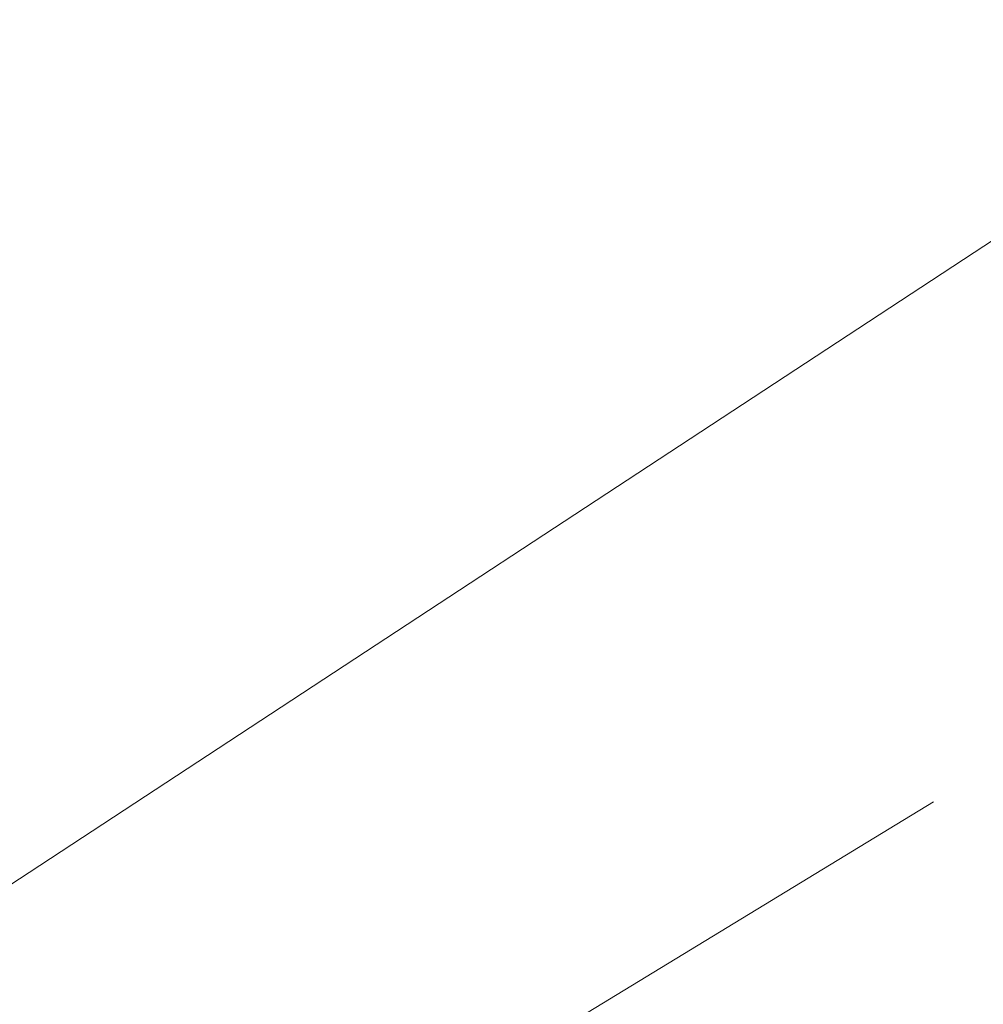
# Model space of a CAD drawing. Extents: x 1620613 to 1693141, y 557269 to 607790.
# Tile 694 of 1056: x 1620832.478 to 1620833.249, y 607316.254 to 607317.041. Entities that reach past the tile are written whole.
import ezdxf

# ---------------------------------------------------------------- set-up
doc = ezdxf.new("R2010")
doc.units = 0
doc.header["$LTSCALE"] = 10
doc.header["$MEASUREMENT"] = 0
for name, pattern in [('DGN Style 2', [7.346996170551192, 4.408197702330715, -2.938798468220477]), ('DGN Style 3', [10.28579463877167, 7.346996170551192, -2.938798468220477]), ('DGN Style 5', [5.142897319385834, 2.204098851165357, -2.938798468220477])]:
    doc.linetypes.add(name, pattern=pattern)
for name, color, linetype, lineweight in [('DT_X_Contour_Major', 132, 'DGN Style 3', 30), ('DT_X_Contour_Minor', 136, 'DGN Style 3', 0), ('PV_X_Driveway', 7, 'DGN Style 5', 0), ('SV_X_Top_of_Bank', 97, 'DGN Style 2', 0)]:
    doc.layers.add(name, color=color, linetype=linetype, lineweight=lineweight)

# ---------------------------------------------------------------- blocks, each defined once
blk = doc.blocks.new('*U1004')
at = {"layer": 'DT_X_Contour_Major', "elevation": 1.400041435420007, "flags": 128}
blk.add_lwpolyline([(-21.93976150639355, 52.43080084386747), (-24.55939365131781, 50.56623233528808), (-25.07324931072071, 50.20075540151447), (-25.49211679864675, 49.90342538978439), (-25.81599611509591, 49.67424229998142), (-26.04488725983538, 49.51320613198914), (-26.5286127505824, 49.17463891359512), (-26.86069815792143, 48.89643813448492), (-27.49416026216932, 48.31576121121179), (-28.42899906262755, 47.43260814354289), (-29.66521455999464, 46.24697893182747), (-33.36362481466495, 42.68199950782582), (-34.63789799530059, 41.43113654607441), (-35.6869098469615, 40.35228222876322), (-36.51066036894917, 39.44543655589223), (-37.10914956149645, 38.71059952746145), (-39.37648935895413, 35.68271356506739), (-39.14461140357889, 34.72440318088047), (-39.11748551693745, 34.53703988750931), (-39.13548412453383, 34.38565445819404), (-39.19860722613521, 34.270246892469), (-39.30685482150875, 34.19081719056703), (-39.65568106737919, 34.02697513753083), (-39.80547600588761, 33.95399467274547), (-39.99324113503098, 33.85793481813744), (-40.21897645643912, 33.73879557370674), (-40.48268196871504, 33.59657693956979), (-41.23652359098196, 33.18655472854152), (-41.48677899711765, 33.04911515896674), (-41.67216399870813, 32.94431310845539), (-41.79267859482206, 32.87214857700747), (-41.8483227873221, 32.83262156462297), (-41.91021342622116, 32.77073289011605), (-41.93535763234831, 32.74787348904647), (-41.9643722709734, 32.72571179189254), (-41.99725734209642, 32.704247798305), (-42.03401284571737, 32.68348150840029), (-42.13718809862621, 32.62903500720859), (-42.17056614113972, 32.6109156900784), (-42.19331882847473, 32.59739261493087), (-42.20544616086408, 32.58846578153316), (-42.20694813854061, 32.58413519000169), (-42.19678627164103, 32.57871526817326), (-42.24759114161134, 32.55830200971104), (-42.40762715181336, 32.50112717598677), (-42.67689430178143, 32.40719076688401), (-43.05539259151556, 32.27649278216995), (-44.2103628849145, 31.87894938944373), (-44.59880446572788, 31.7446870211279), (-44.89790148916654, 31.64005746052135), (-45.107653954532, 31.5650607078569), (-45.22806186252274, 31.51969676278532), (-45.43002354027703, 31.43823665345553), (-45.49723870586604, 31.41096942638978), (-45.5474129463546, 31.39026282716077), (-45.58054626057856, 31.37611685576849), (-45.59663864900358, 31.36853151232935), (-45.61683045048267, 31.35705143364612), (-45.64332445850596, 31.34364673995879), (-45.70766263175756, 31.31204271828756), (-45.80984497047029, 31.26223936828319), (-45.94987147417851, 31.1942366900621), (-46.37373437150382, 30.98863044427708), (-46.60722330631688, 30.88066116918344), (-46.98979293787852, 30.71095802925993), (-47.52144326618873, 30.47952102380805), (-48.2021742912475, 30.18635015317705), (-50.21623128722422, 29.32224934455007), (-51.00338110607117, 28.98437580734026), (-51.85428781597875, 28.61883080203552), (-52.76895141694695, 28.22561432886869), (-53.7473719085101, 27.80472638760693), (-56.44150240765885, 26.64546325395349), (-57.53962421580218, 26.16893911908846), (-58.81339176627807, 25.60881406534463), (-60.26280505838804, 24.96508809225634), (-61.88786409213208, 24.23776120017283), (-66.45554917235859, 22.18675492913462), (-68.09062899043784, 21.45315311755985), (-69.57010463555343, 20.7906023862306), (-70.89397610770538, 20.1991027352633), (-72.06224340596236, 19.67865416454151), (-74.97015063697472, 18.38552608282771), (-76.15826667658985, 17.85616739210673), (-77.54168437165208, 17.23793738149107), (-79.12040372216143, 16.53083605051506), (-80.89442472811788, 15.73486339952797), (-85.88554961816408, 13.49377457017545), (-87.62136641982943, 12.71386338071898), (-89.0854731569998, 12.05494643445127), (-90.27786982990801, 11.51702373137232), (-91.19855643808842, 11.10009527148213), (-93.29144064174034, 10.1496117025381), (-94.07535680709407, 9.793956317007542), (-94.85744215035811, 9.439852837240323), (-95.6376966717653, 9.08730126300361), (-96.4161203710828, 8.736301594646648), (-98.48947580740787, 7.802371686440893), (-99.23885750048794, 7.464915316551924), (-99.93198600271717, 7.152993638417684), (-100.5688613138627, 6.866606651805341), (-101.1494834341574, 6.605754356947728), (-102.6228048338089, 5.94419449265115), (-103.1514858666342, 5.705517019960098), (-103.6325379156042, 5.485654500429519), (-104.065960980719, 5.284606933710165), (-104.4517550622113, 5.102374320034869), (-105.4170339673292, 4.641507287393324), (-105.7694686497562, 4.47372590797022), (-106.1028135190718, 4.316032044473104), (-106.4170685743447, 4.168425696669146), (-106.7122338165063, 4.030906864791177), (-107.4738880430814, 3.677640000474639), (-107.7785452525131, 3.536887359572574), (-108.1212762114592, 3.379579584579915), (-108.502080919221, 3.205716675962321), (-108.9209593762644, 3.015298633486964), (-110.0887335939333, 2.485443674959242), (-110.4712485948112, 2.312849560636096), (-110.7429629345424, 2.192458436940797), (-110.9038766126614, 2.124270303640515), (-110.9539896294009, 2.108285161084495), (-110.9398901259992, 2.13526210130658), (-110.9489432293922, 2.137609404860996), (-110.9866771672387, 2.124418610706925), (-111.0530919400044, 2.095689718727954), (-111.1481875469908, 2.05142272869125), (-111.4400169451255, 1.912659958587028), (-111.5377982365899, 1.866876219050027), (-111.612270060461, 1.833597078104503), (-111.6634324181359, 1.812822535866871), (-111.6912853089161, 1.804552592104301), (-111.7344803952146, 1.799172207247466), (-111.762095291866, 1.790682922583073), (-111.8125436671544, 1.769250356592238), (-111.885825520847, 1.734874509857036), (-111.9819408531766, 1.687555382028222), (-112.2686930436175, 1.544113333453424), (-112.3985299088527, 1.479032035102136), (-112.5729763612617, 1.391369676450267), (-112.7920324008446, 1.281126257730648), (-113.0556980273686, 1.148301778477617), (-114.3902266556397, 0.4757650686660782), (-114.7635977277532, -0.3447833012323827), (-114.8748791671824, -0.5615521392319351), (-115.048707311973, -0.8601950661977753), (-115.2850821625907, -1.240712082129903), (-115.5840037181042, -1.703103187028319), (-116.4645234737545, -3.045311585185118), (-116.8413496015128, -3.571592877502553), (-117.3114381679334, -4.14378045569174), (-117.8747891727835, -4.761874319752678), (-118.5314026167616, -5.425874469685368), (-120.4067217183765, -7.257749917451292), (-121.1277644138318, -7.920910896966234), (-121.8844031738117, -8.536487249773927), (-122.6766379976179, -9.104478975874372), (-123.5044688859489, -9.624886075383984), (-125.7594793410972, -10.94919217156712), (-126.6775372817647, -11.49014861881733), (-127.7404532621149, -12.11978838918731), (-128.9482272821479, -12.83811148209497), (-130.3008593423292, -13.64511789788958), (-134.101022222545, -15.91537943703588), (-135.3573783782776, -16.66637514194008), (-136.276324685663, -17.21666610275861), (-136.8578611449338, -17.56625231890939), (-137.1019877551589, -17.71513379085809), (-137.5155896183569, -17.98126051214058), (-138.0021783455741, -18.29434967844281), (-139.7976898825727, -19.44964814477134), (-142.9226688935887, -21.46037510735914), (-144.2252609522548, -22.26990701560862), (-145.7893028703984, -23.19045751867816), (-147.6147946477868, -24.22202661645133), (-149.7017362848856, -25.36461430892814), (-155.6155137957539, -28.55953961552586), (-157.5561379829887, -29.60797401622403), (-158.9426774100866, -30.35708323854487), (-159.7751320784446, -30.80686728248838), (-160.0535019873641, -30.95732614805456), (-160.0570420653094, -30.95944955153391), (-160.0854222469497, -30.97484128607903), (-160.1679077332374, -31.01942393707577), (-160.3044985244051, -31.09319750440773), (-161.5113554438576, -31.74477505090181), (-161.6256752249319, -31.79949204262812), (-161.6474569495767, -31.80970840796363), (-161.6638079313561, -31.81690736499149), (-161.6747281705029, -31.82108891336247), (-161.6802176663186, -31.8222530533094), (-161.6876153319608, -31.82133421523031), (-161.9299380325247, -31.95611541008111), (-162.6513578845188, -32.3611481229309), (-163.8518748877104, -33.03643235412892), (-165.5314890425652, -33.98196810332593), (-170.6492563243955, -36.86373212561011), (-172.5723847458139, -37.9128201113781), (-174.5034445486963, -38.89876105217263), (-176.4424357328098, -39.82155494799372), (-178.3893582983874, -40.68120179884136), (-183.5917269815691, -42.88939734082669), (-185.3273554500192, -43.62527062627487), (-186.6324643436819, -44.17674382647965), (-187.5070536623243, -44.54381694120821), (-187.9511234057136, -44.72648997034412), (-188.5612832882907, -44.96775126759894), (-188.7629008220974, -45.04776677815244), (-188.9101335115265, -45.10686733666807), (-189.0029813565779, -45.1450529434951), (-189.0414443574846, -45.16232359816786), (-189.0714992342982, -45.18049207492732), (-189.63210551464, -45.52159093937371), (-190.315957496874, -45.93774475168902), (-191.2688420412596, -46.51763481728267), (-196.3433792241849, -49.60583971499), (-202.8910931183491, -52.39049943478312), (-204.1230099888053, -52.91439581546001), (-205.0125975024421, -53.29265936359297), (-205.5598556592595, -53.52529007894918), (-205.7647844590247, -53.61228796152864), (-205.9841149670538, -53.70441025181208), (-206.304465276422, -53.83896245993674), (-207.5183382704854, -54.3488083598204), (-209.6463221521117, -55.24259532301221), (-210.5580805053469, -55.61734610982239), (-211.697367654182, -56.07125824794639), (-213.0641835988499, -56.60433173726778), (-214.6585283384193, -57.21656657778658), (-219.2134860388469, -58.95474128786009), (-220.7191495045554, -59.52947263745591), (-221.8199216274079, -59.95003565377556), (-222.5158024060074, -60.21643033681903), (-222.806791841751, -60.32865668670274), (-223.0429085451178, -60.42236917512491), (-223.366670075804, -60.54776194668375), (-224.1608671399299, -60.85365589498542), (-225.4254997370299, -61.34005101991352), (-227.1605678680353, -62.00694732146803), (-232.4146635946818, -64.02600569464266), (-234.3447776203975, -64.77087480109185), (-236.194547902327, -65.49118834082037), (-237.9639744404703, -66.18694631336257), (-239.6530572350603, -66.85814871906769), (-244.0501530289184, -68.61528104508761), (-245.5468302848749, -69.21262640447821), (-246.7390402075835, -69.6868132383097), (-247.6267827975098, -70.03784154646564), (-248.2100580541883, -70.26571132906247), (-249.3595022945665, -70.70915271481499), (-249.8617549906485, -70.88904846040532), (-250.5064298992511, -71.09615465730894), (-251.2935270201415, -71.33047130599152), (-252.2230463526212, -71.59199840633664), (-254.8916608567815, -72.32568460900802), (-255.9925903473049, -72.5987218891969), (-257.2939179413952, -72.8675690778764), (-258.7956436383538, -73.13222617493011), (-260.4977674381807, -73.39269318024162), (-265.3039617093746, -74.08168507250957), (-266.1266109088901, -74.56554924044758), (-264.9899128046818, -75.5003978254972), (-261.8938673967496, -76.8862308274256), (-256.8384746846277, -78.72304824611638), (-240.7449643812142, -84.22254058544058), (-235.4237471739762, -86.00029451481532), (-231.5302282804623, -87.20893704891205), (-229.0644077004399, -87.84846818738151), (-228.0262854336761, -87.91888793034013), (-227.1615571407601, -87.34785871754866), (-226.6587336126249, -87.28293034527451), (-225.7988092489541, -87.5164171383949), (-224.581784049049, -88.04831909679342), (-223.0076580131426, -88.87863622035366), (-218.3338541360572, -91.49070210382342), (-216.7270128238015, -92.33611458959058), (-215.4118417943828, -92.91330263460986), (-214.3883410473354, -93.22226623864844), (-213.6565105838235, -93.26300540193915), (-212.0938563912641, -93.0140105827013), (-211.4662516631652, -92.86694058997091), (-210.755428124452, -92.61247672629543), (-209.9613857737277, -92.25061899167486), (-209.0841246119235, -91.78136738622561), (-206.6338030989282, -90.38683794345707), (-205.8058606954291, -89.91874913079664), (-205.159774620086, -89.56037977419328), (-204.6955448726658, -89.31172987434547), (-204.4131714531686, -89.17279943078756), (-203.9026507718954, -88.9486108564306), (-203.5535843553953, -88.8066317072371), (-202.8892756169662, -88.54883569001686), (-201.9097245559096, -88.17522280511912), (-200.6149311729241, -87.68579305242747), (-196.7418257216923, -86.22622455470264), (-195.355017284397, -85.68387052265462), (-194.0994210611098, -85.15148479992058), (-192.9750370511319, -84.62906738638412), (-191.9818652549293, -84.11661828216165), (-189.5083567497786, -82.76337841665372), (-188.5476012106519, -82.26692584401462), (-187.5204659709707, -81.79249802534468), (-186.4269510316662, -81.34009496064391), (-185.2670563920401, -80.90971665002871), (-182.085497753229, -79.79140749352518), (-181.0110235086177, -79.41236451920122), (-180.1737697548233, -79.11396746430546), (-179.5737364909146, -78.89621632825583), (-179.21092371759, -78.759111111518), (-178.5597169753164, -78.50102509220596), (-178.274725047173, -78.3896349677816), (-177.9081543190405, -78.24902910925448), (-177.4600047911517, -78.07920751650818), (-176.9302764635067, -77.88017018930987), (-175.408895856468, -77.31044967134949), (-174.5538751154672, -76.98286888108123), (-173.1298483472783, -76.42741689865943), (-171.1368155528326, -75.64409372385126), (-168.5747767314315, -74.63289935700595), (-160.9839985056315, -71.63255278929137), (-158.4766794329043, -70.64185147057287), (-156.6478058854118, -69.92000744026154), (-155.4973778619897, -69.46702069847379), (-155.0253953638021, -69.28289124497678), (-154.6713694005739, -69.15035575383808), (-154.5121142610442, -69.0797579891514), (-154.2998683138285, -68.96736631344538), (-154.0346315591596, -68.81318072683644), (-153.7164039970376, -68.61720122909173), (-152.7971427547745, -68.0388640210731), (-152.4399201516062, -67.82467224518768), (-152.0576982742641, -67.61584982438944), (-151.6504771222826, -67.41239675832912), (-151.2182566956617, -67.21431304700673), (-150.0323365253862, -66.69324895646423), (-149.3015528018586, -66.38509097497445), (-147.9986417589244, -65.85141509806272), (-146.1236033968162, -65.09222132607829), (-143.6764377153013, -64.10750965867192), (-136.3878261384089, -61.18092135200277), (-133.9313332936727, -60.20287306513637), (-132.028313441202, -59.46366943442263), (-130.6787665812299, -58.96331045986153), (-129.8826927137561, -58.70179614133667), (-128.497793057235, -58.32288416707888), (-128.0267585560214, -58.18077637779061), (-127.6523297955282, -58.03863699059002), (-127.3745067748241, -57.89646600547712), (-127.1932894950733, -57.75426342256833), (-126.5730222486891, -57.09057764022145), (-125.4518074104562, -56.28434362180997), (-125.2397673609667, -56.13298969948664), (-125.0841678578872, -56.02445679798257), (-124.9850089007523, -55.95874491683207), (-124.9422904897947, -55.93585405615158), (-124.9036287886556, -55.93190645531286), (-124.8623317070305, -55.92013990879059), (-124.7674367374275, -55.88780096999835), (-124.6189438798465, -55.83488963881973), (-124.4168531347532, -55.76140591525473), (-123.8064806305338, -55.53801946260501), (-123.6182173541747, -55.46776073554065), (-123.5112069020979, -55.42452439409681), (-123.4854492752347, -55.40831043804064), (-123.5409444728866, -55.41911886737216), (-123.7972687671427, -55.48397119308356), (-123.8427438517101, -55.48782075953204), (-123.786925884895, -55.45073021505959), (-123.6298148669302, -55.37269955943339), (-123.3714107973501, -55.25372879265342), (-122.5472758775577, -54.88188659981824), (-122.2488896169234, -54.74987128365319), (-121.971832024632, -54.6327069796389), (-121.7161031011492, -54.53039368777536), (-121.4817028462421, -54.44293140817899), (-120.8850737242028, -54.22950001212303), (-120.6556228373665, -54.14126993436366), (-120.414742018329, -54.03665324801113), (-120.1624312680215, -53.91564995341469), (-119.8986905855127, -53.77826005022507), (-119.1801421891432, -53.3900381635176), (-118.9409370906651, -53.26113986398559), (-118.7622330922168, -53.16561138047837), (-118.6440301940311, -53.10345271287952), (-118.5863283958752, -53.07466386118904), (-118.5131250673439, -53.04238667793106), (-118.4701447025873, -53.02354976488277), (-118.3961061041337, -52.99124691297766), (-118.2910092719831, -52.94547812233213), (-117.7503630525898, -52.71032952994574), (-117.6174472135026, -52.65230406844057), (-117.522068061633, -52.61016308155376), (-117.4642255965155, -52.58390656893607), (-117.4439198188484, -52.57353453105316), (-117.4398199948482, -52.56705506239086), (-117.3827222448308, -52.54133328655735), (-117.2145038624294, -52.46902756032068), (-116.9351648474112, -52.35013788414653), (-116.5447051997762, -52.18466425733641), (-115.3553186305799, -51.68128931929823), (-114.8990938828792, -51.48572081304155), (-114.4224595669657, -51.27654649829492), (-113.9254156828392, -51.0537663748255), (-113.4079622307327, -50.81738044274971), (-112.0008735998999, -50.16887687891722), (-111.4547230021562, -49.91842484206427), (-110.8715876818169, -49.65344640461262), (-110.2514676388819, -49.37394156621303), (-109.5943628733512, -49.07991032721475), (-107.7927705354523, -48.27645848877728), (-107.090655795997, -47.96398079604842), (-106.3355058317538, -47.62913659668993), (-105.5273206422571, -47.27192589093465), (-104.6661002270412, -46.89234867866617), (-102.2987988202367, -45.85032077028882), (-101.2714422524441, -45.39665554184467), (-99.96484860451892, -44.81718078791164), (-98.37901787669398, -44.11189650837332), (-96.51395006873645, -43.28080270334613), (-91.16811980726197, -40.89680652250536), (-89.26102584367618, -40.0453804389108), (-87.54911664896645, -39.27909932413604), (-86.0323922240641, -38.59796317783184), (-84.71085256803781, -38.00197200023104), (-81.44699317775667, -36.52618881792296), (-80.293932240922, -36.00492454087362), (-79.28264397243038, -35.54796909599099), (-78.41312837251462, -35.1553224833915), (-77.68538544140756, -34.82698470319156), (-75.93376785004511, -34.03716239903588), (-75.10988197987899, -33.6668916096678), (-73.95193756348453, -33.14844596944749), (-72.45993460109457, -32.48182547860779), (-70.63387309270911, -31.66703013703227), (-65.31896434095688, -29.29667609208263), (-63.50355186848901, -28.48642948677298), (-62.04349601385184, -27.83345520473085), (-60.93879677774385, -27.33775324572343), (-60.18945415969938, -26.99932360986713), (-58.66501600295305, -26.30654101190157), (-58.14795203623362, -26.07113343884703), (-57.74008875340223, -25.88449766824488), (-57.44142615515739, -25.74663369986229), (-57.25196424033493, -25.65754153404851), (-56.89233338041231, -25.48499149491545), (-56.73431448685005, -25.40837477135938), (-56.52998095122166, -25.30793713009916), (-56.27933277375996, -25.18367857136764), (-55.98236995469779, -25.03559909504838), (-55.12871624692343, -24.60895926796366), (-54.8021015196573, -24.44762802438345), (-54.46249761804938, -24.28361416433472), (-54.10990454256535, -24.11691768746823), (-53.74432229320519, -23.94753859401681), (-52.75211739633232, -23.49228418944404), (-52.42637755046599, -23.34355442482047), (-52.19331168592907, -23.2388059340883), (-52.05291980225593, -23.17803871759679), (-52.00520189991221, -23.1612527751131), (-52.00151946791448, -23.17513196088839), (-51.98305213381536, -23.17130073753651), (-51.93041195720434, -23.14939767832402), (-51.84359893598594, -23.10942278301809), (-51.7226130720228, -23.05137605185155), (-51.35442030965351, -22.87248898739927), (-51.18149440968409, -22.78856505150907), (-50.93886128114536, -22.67095854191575), (-50.62652092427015, -22.51966945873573), (-50.24447333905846, -22.3346978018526), (-49.13273680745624, -21.79652995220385), (-48.77037147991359, -21.6214448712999), (-48.51707789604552, -21.49981551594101), (-48.37285605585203, -21.43164188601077), (-48.33770595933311, -21.41692398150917), (-48.38940136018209, -21.44895053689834), (-48.3976456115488, -21.45544617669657), (-48.38360681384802, -21.4509131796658), (-48.34728496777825, -21.43535154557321), (-48.28868007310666, -21.40876127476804), (-48.10268962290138, -21.32314903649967), (-48.03213329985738, -21.30118519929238), (-47.95995716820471, -21.29950286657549), (-47.88616122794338, -21.31810203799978), (-47.81074547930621, -21.35698271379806), (-47.45502576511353, -21.58574937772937), (-45.55152152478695, -20.24910547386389), (-45.08505867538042, -19.82915585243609), (-44.50145765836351, -19.14215437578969), (-43.80071847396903, -18.18810104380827), (-42.98284112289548, -16.96699585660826), (-40.64565062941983, -13.35464621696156), (-39.77070517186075, -12.12359074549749), (-38.89876166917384, -11.13968656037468), (-38.02982012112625, -10.40293366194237), (-37.16388052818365, -9.913332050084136), (-34.85871088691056, -8.937262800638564), (-34.08547835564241, -8.609855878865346), (-32.86025377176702, -8.091063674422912), (-32.50081392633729, -7.93886742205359), (-32.09393456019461, -7.67333186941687), (-31.14287634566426, -6.990872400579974), (-29.6476392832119, -5.891489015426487), (-27.60822337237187, -4.375181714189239), (-21.44420914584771, 0.2242029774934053), (-19.34036521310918, 1.7820458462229), (-17.65184408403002, 3.006035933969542), (-16.37864575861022, 3.896173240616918), (-15.52077023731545, 4.452457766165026), (-13.78686591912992, 5.490746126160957), (-13.19183777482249, 5.851244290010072), (-12.70718158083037, 6.154022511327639), (-12.33289733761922, 6.399080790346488), (-12.06898504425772, 6.586419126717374), (-11.51238152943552, 7.009028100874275), (-11.05634449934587, 7.306734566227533), (-10.10568604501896, 7.882897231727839), (-8.660406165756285, 8.737516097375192), (-6.720504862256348, 9.870591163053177), (-0.887939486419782, 13.26339960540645), (1.074877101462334, 14.40601187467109), (2.588902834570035, 15.28924235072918), (3.654137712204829, 15.91309103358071), (4.270581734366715, 16.27755792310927), (5.316044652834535, 16.90362723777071), (5.960527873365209, 17.29922631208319), (7.109880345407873, 18.01647154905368), (8.76410206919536, 19.05536294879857), (10.9231930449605, 20.41590051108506), (22.17697918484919, 27.51558351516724), (22.45916810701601, 27.57716344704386), (22.5727155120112, 27.45159017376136), (22.79241961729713, 27.04847895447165), (23.11828042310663, 26.36782978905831), (23.55029792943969, 25.40964267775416), (25.8140785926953, 20.2905142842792)], dxfattribs=at)
at = {"layer": 'DT_X_Contour_Minor', "transparency": 33554559, "elevation": 1.00004144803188, "flags": 128}
blk.add_lwpolyline([(-19.69856338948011, 52.66703538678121), (-22.97917621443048, 50.33200244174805), (-23.62268697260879, 49.87430905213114), (-24.14724232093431, 49.50195728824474), (-24.55284226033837, 49.21494715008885), (-24.83948679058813, 49.01327863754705), (-25.44526499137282, 48.58928477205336), (-25.8611415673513, 48.24088889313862), (-26.65443764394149, 47.51369665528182), (-27.82515322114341, 46.40770805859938), (-29.37328829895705, 44.92292310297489), (-34.00487450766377, 40.45843474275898), (-35.55615833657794, 38.95139871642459), (-36.73632016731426, 37.77865690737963), (-37.54535999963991, 36.94020931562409), (-37.98327783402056, 36.43605594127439), (-39.16094306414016, 34.86336003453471), (-39.04050473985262, 34.36560984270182), (-39.02641544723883, 34.2682926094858), (-39.03576399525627, 34.18966242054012), (-39.06855038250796, 34.12971927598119), (-39.12477461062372, 34.0884631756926), (-39.30595633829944, 34.00336296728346), (-39.40387001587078, 33.95451880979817), (-39.56172475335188, 33.87181149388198), (-39.77952055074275, 33.75524101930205), (-40.05725740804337, 33.6048073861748), (-41.49322521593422, 32.82376972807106), (-41.86682246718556, 32.51977822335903), (-41.94894109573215, 32.46183777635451), (-42.03518387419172, 32.41829850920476), (-42.12555080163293, 32.3891604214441), (-42.22004187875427, 32.37442351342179), (-42.67062325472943, 32.33925402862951), (-44.52491818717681, 31.70100150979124), (-44.87782919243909, 31.57921938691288), (-45.14186437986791, 31.48740981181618), (-45.31702374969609, 31.42557278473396), (-45.40330730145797, 31.39370830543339), (-45.51489568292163, 31.34869975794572), (-45.55203357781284, 31.33363400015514), (-45.57975597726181, 31.3221931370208), (-45.59806288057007, 31.31437716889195), (-45.60695428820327, 31.31018609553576), (-45.61811071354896, 31.30384309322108), (-45.63274925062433, 31.29643669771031), (-45.6682975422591, 31.2789747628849), (-45.72475558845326, 31.25145728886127), (-45.80212338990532, 31.21388427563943), (-46.03631719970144, 31.10028218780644), (-46.21665420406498, 31.01860475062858), (-46.58201985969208, 30.85877400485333), (-47.13241416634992, 30.62078995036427), (-47.86783712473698, 30.30465258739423), (-50.07566988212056, 29.35741520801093), (-50.93855268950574, 28.98703429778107), (-51.87132654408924, 28.58631960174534), (-52.87399144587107, 28.15527112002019), (-53.94654739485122, 27.69388885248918), (-56.89988465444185, 26.42309109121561), (-58.06257946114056, 25.91916534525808), (-59.33566093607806, 25.36048642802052), (-60.71912907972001, 24.74705433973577), (-62.21298389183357, 24.07886908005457), (-66.34377894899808, 22.22403749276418), (-67.84851839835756, 21.54901817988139), (-69.2646404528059, 20.915083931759), (-70.59214511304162, 20.32223474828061), (-71.83103237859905, 19.77047062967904), (-75.01657522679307, 18.35387973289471), (-76.27740395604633, 17.79226561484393), (-77.67073300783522, 17.16986643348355), (-79.19656238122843, 16.48668218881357), (-80.85489207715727, 15.74271288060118), (-85.45377169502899, 13.67774797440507), (-87.07017853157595, 12.95140588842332), (-88.4702393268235, 12.32110330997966), (-89.65395408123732, 11.78684023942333), (-90.62132279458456, 11.34861667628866), (-92.9125113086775, 10.30807318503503), (-93.7707048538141, 9.91871885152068), (-94.62689410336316, 9.531063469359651), (-95.48107905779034, 9.145107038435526), (-96.33325971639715, 8.76084955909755), (-98.60306907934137, 7.738428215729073), (-99.40987567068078, 7.375095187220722), (-100.1279384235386, 7.051912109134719), (-100.7572573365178, 6.768878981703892), (-101.2978324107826, 6.525995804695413), (-102.6210408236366, 5.93184059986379), (-103.1047424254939, 5.713238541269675), (-103.5634409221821, 5.503048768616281), (-103.9971363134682, 5.301271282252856), (-104.4058285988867, 5.107906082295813), (-105.4623372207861, 4.603481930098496), (-105.8398135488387, 4.423677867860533), (-106.1798610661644, 4.26258379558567), (-106.4824797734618, 4.120199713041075), (-106.747669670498, 3.996525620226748), (-107.4049376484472, 3.691674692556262), (-107.6804949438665, 3.564470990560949), (-108.0142158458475, 3.411498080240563), (-108.406100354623, 3.232755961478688), (-108.8561484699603, 3.028244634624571), (-110.1338282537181, 2.448522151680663), (-110.552566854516, 2.259257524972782), (-110.8505228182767, 2.126255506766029), (-111.0276961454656, 2.049516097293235), (-111.08408683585, 2.029039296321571), (-111.0734184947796, 2.049451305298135), (-111.080268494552, 2.051227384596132), (-111.1088197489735, 2.041246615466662), (-111.1590722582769, 2.01950899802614), (-111.2310260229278, 1.986014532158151), (-111.4518377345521, 1.881020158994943), (-111.5258236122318, 1.846378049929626), (-111.582172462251, 1.821197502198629), (-111.6208842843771, 1.805478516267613), (-111.6419590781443, 1.799221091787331), (-111.6746424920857, 1.795150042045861), (-111.6955372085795, 1.788726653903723), (-111.7337087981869, 1.772509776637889), (-111.7891572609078, 1.746499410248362), (-111.8618825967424, 1.710695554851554), (-112.0788526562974, 1.602160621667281), (-112.1770932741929, 1.55291708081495), (-112.3090875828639, 1.486587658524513), (-112.4748355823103, 1.403172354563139), (-112.6743372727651, 1.302671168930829), (-113.6841037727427, 0.7937985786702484), (-115.0783100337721, -2.270214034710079), (-115.3522554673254, -2.863819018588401), (-115.5765747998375, -3.331485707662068), (-115.7512680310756, -3.67321410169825), (-115.8763351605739, -3.88900420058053), (-116.1436793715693, -4.296526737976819), (-116.3361288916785, -4.53254616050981), (-116.712969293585, -4.934962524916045), (-117.2742005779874, -5.503775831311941), (-118.0198227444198, -6.238986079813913), (-120.2540030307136, -8.421409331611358), (-121.0628229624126, -9.181990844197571), (-121.8136475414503, -9.82691794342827), (-122.5064767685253, -10.35619062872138), (-123.1413106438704, -10.76980890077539), (-124.7568738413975, -11.71858507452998), (-125.4910743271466, -12.1518302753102), (-126.4820033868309, -12.73998374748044), (-127.7296610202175, -13.48304549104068), (-129.2340472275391, -14.38101550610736), (-133.5880485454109, -16.98214657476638), (-135.0237390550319, -17.84016853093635), (-136.0653095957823, -18.46338609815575), (-136.7127601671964, -18.85179927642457), (-136.9660907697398, -19.0054080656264), (-137.1161457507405, -19.10195898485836), (-137.6377050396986, -19.43754950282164), (-141.3087850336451, -21.79965801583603), (-142.3010540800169, -22.41467155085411), (-143.5292477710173, -23.13458965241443), (-144.9933661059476, -23.95941232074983), (-146.6934090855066, -24.88913955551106), (-155.1774338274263, -29.47264397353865), (-158.1466348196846, -30.92030429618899), (-158.713309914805, -31.19579288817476), (-159.1408204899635, -31.40183281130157), (-159.4291665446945, -31.53842406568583), (-159.5783480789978, -31.60556665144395), (-159.7906128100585, -31.69201532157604), (-159.8883121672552, -31.73380688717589), (-160.0222116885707, -31.79434508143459), (-160.1923113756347, -31.87362990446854), (-160.3986112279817, -31.97166135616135), (-160.9970110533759, -32.25807406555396), (-161.2066706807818, -32.35040008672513), (-161.3868496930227, -32.41256861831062), (-161.5375480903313, -32.44457966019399), (-161.6587658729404, -32.44643321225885), (-161.9427058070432, -32.41116603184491), (-162.2622683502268, -32.52707462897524), (-163.0080010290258, -32.90125080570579), (-164.1799038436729, -33.53369456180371), (-165.7779767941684, -34.42440589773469), (-170.6077315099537, -37.14399289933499), (-172.4226320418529, -38.13404136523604), (-174.2450176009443, -39.06449651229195), (-176.0748881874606, -39.93535834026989), (-177.9122438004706, -40.74662684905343), (-182.8218388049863, -42.83055178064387), (-184.4818742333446, -43.53374406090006), (-185.779784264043, -44.08037720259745), (-186.7155688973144, -44.47045120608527), (-187.2892281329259, -44.70396607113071), (-188.3361522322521, -45.11792686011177), (-188.6820914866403, -45.25521901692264), (-188.9347161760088, -45.35662489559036), (-189.0940263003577, -45.42214449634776), (-189.1600218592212, -45.451777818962), (-189.2115905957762, -45.4829516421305), (-189.4617345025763, -45.63511273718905), (-190.1734896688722, -46.0682156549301), (-191.3468560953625, -46.78226039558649), (-201.688822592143, -53.07604850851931), (-205.38679917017, -54.64874049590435), (-205.8096564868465, -54.82854462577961), (-206.0697906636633, -54.93912351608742), (-206.167201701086, -54.98047716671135), (-206.2714584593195, -55.02426665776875), (-208.0122552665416, -55.75542891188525), (-208.5894353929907, -55.98843138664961), (-209.5623374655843, -56.36879869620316), (-210.9309614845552, -56.89653084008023), (-212.695307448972, -57.57162781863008), (-217.9278592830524, -59.56837287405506), (-219.6532586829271, -60.22691584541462), (-220.9050430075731, -60.70498596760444), (-221.6832122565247, -61.00258324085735), (-221.9877664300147, -61.11970766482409), (-222.1684241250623, -61.19140899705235), (-222.5113793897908, -61.32394815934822), (-223.404751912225, -61.66778964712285), (-224.8485416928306, -62.22293346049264), (-226.8427487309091, -62.98937959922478), (-232.8945238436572, -65.31497240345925), (-235.0483319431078, -66.14522009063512), (-236.9709249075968, -66.89176854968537), (-238.6623027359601, -67.5546177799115), (-240.1224654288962, -68.13376778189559), (-243.7079457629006, -69.56656881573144), (-244.9504880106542, -70.0621904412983), (-245.9890045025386, -70.47445454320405), (-246.8234952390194, -70.80336112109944), (-247.453960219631, -71.0489101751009), (-248.8631658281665, -71.59256428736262), (-249.4288484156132, -71.79934764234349), (-250.068991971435, -72.0119571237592), (-250.7835964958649, -72.23039273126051), (-251.57266198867, -72.45465446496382), (-253.7761179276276, -73.0604539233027), (-254.6851475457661, -73.28589885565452), (-255.7596444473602, -73.50788405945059), (-256.9996086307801, -73.72640953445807), (-258.4050400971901, -73.94147528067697), (-262.3734803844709, -74.51037096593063), (-263.0527359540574, -74.90989415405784), (-262.1141724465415, -75.68179195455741), (-259.5577898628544, -76.8260643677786), (-255.3835882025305, -78.34271139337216), (-242.0952916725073, -82.8836029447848), (-237.6840457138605, -84.33988916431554), (-234.4165302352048, -85.3030791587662), (-232.2927452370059, -85.77317292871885), (-231.3126907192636, -85.75017047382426), (-230.2241859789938, -85.03136896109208), (-229.5912405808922, -84.9496382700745), (-228.508782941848, -85.24354733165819), (-226.9768130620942, -85.91309614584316), (-224.995330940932, -86.95828471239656), (-219.112028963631, -90.24630722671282), (-217.1124980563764, -91.31418354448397), (-215.5263818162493, -92.05179561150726), (-214.3536802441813, -92.45914342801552), (-213.5943933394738, -92.53622699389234), (-212.1208478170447, -92.30143083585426), (-211.5290315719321, -92.16274735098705), (-210.858741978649, -91.92279401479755), (-210.1099790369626, -91.58157082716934), (-209.28274274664, -91.13907778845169), (-206.9721481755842, -89.82406988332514), (-206.1693524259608, -89.3729833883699), (-205.4939111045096, -89.0059798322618), (-204.9458242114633, -88.72305921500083), (-204.5250917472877, -88.52422153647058), (-203.5729444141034, -88.10609831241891), (-203.0896583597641, -87.90451251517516), (-202.3539106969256, -87.61334754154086), (-201.3657014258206, -87.2326033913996), (-200.1250305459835, -86.76228006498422), (-196.4799593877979, -85.38864562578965), (-195.1748011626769, -84.87822341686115), (-193.9931298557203, -84.3771826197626), (-192.9349454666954, -83.88552323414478), (-192.0002479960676, -83.40324526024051), (-189.6723706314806, -82.12967921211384), (-188.7681808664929, -81.66245595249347), (-187.8015195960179, -81.21596070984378), (-186.7723868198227, -80.79019348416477), (-185.6807825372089, -80.38515427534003), (-182.6865424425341, -79.33268707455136), (-181.6753293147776, -78.97596076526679), (-180.8873700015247, -78.69513223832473), (-180.3226645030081, -78.49020149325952), (-179.9812128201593, -78.36116853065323), (-179.3683467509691, -78.11827767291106), (-179.0742228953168, -78.00374266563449), (-178.6515008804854, -77.84230578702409), (-178.1001807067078, -77.63396703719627), (-177.4202623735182, -77.37872641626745), (-175.4356826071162, -76.63554893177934), (-174.4497595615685, -76.25938664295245), (-172.9804252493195, -75.68828288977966), (-171.0276796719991, -74.92223767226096), (-168.5915228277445, -73.96125099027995), (-161.4505562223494, -71.13869788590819), (-159.0869534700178, -70.20488320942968), (-157.3518701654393, -69.52035400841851), (-156.2453063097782, -69.08511028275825), (-155.7672619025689, -68.89915203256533), (-155.3305027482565, -68.73564399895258), (-155.1340308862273, -68.64854807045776), (-154.8721846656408, -68.50989130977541), (-154.5449640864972, -68.31967371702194), (-154.1523691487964, -68.07789529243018), (-153.0182835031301, -67.36440505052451), (-152.5775806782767, -67.10015827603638), (-152.1060364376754, -66.84253563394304), (-151.6036507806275, -66.5915371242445), (-151.0704237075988, -66.34716274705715), (-149.6073629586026, -65.7043299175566), (-148.8065406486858, -65.3646077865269), (-147.5013692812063, -64.82756601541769), (-145.6918488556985, -64.09320460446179), (-143.3779793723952, -63.16152355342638), (-136.5351953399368, -60.41394789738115), (-134.2126801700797, -59.4912702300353), (-132.377222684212, -58.78391897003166), (-131.0288228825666, -58.29189411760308), (-130.1674807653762, -58.01519567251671), (-128.5199786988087, -57.56443502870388), (-127.9697858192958, -57.40625049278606), (-127.5548337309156, -57.26976736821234), (-127.275122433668, -57.15498565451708), (-127.1306519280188, -57.06190535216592), (-126.7720180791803, -56.67816723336), (-126.1237401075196, -56.21200879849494), (-125.9842667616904, -56.12277422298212), (-125.843680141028, -56.05485268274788), (-125.7019802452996, -56.00824417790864), (-125.5591670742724, -55.98294870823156), (-125.1768475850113, -55.94391150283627), (-125.0332902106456, -55.9244748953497), (-124.8893577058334, -55.89544297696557), (-124.7450500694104, -55.85681574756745), (-124.6003673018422, -55.80859320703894), (-124.2140464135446, -55.66720601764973), (-124.0948896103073, -55.62273741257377), (-124.0271598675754, -55.59537198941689), (-124.0108571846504, -55.58510974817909), (-124.0459815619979, -55.59195068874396), (-124.2082159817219, -55.63299743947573), (-124.2072954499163, -55.62203224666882), (-124.0828580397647, -55.5583516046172), (-123.8349037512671, -55.44195551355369), (-123.4634325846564, -55.27284397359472), (-122.3081536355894, -54.75159260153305), (-121.9045513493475, -54.57178320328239), (-121.5602037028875, -54.42329353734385), (-121.2751106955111, -54.30612360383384), (-121.0492723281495, -54.22027340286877), (-120.5260428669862, -54.03309917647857), (-120.3248199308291, -53.95572350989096), (-120.1135732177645, -53.86397717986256), (-119.8923027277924, -53.75786018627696), (-119.6610084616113, -53.63737252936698), (-119.0308587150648, -53.29691122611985), (-118.8210815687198, -53.18387050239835), (-118.6643624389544, -53.10009430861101), (-118.5607013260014, -53.04558264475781), (-118.5100982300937, -53.02033551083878), (-118.445900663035, -52.99202919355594), (-118.4082079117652, -52.9755096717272), (-118.3432778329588, -52.94718084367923), (-118.2511104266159, -52.90704270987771), (-117.7769766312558, -52.70082302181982), (-117.6604126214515, -52.64993608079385), (-117.5767673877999, -52.61297944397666), (-117.5260409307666, -52.58995311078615), (-117.5082332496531, -52.58085708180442), (-117.5046378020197, -52.57517474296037), (-117.4425207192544, -52.54752018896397), (-117.2588660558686, -52.46881828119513), (-116.9536738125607, -52.33906901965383), (-116.5269439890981, -52.15827240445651), (-115.2269476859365, -51.60808495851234), (-114.7389264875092, -51.39922886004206), (-114.2498601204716, -51.18530114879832), (-113.759748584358, -50.96630182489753), (-113.2685918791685, -50.74223088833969), (-111.95744710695, -50.13794624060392), (-111.4485363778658, -49.90457154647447), (-110.9051627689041, -49.65766094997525), (-110.327326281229, -49.39721445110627), (-109.7150269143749, -49.12323204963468), (-108.0362780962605, -48.37456444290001), (-107.3639307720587, -48.07542310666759), (-106.6059504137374, -47.73949980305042), (-105.7623370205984, -47.3667945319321), (-104.833090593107, -46.95730729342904), (-102.2409227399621, -45.8162987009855), (-101.1565342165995, -45.33762621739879), (-99.84749453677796, -44.75736521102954), (-98.31380370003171, -44.07551568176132), (-96.55546170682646, -43.29207762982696), (-91.56701484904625, -41.06745812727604), (-89.76278223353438, -40.26181413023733), (-88.09141953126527, -39.51334676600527), (-86.5529267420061, -38.82205603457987), (-85.14730386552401, -38.18794193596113), (-81.57613607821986, -36.57320651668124), (-80.31450878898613, -36.00286264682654), (-79.20800276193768, -35.5028826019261), (-78.25661799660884, -35.07326638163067), (-77.46035449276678, -34.7140139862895), (-75.54381349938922, -33.84982603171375), (-74.6826008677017, -33.4626414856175), (-73.53636871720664, -32.9492288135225), (-72.10511704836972, -32.3095880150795), (-70.38884586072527, -31.54371909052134), (-65.43209666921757, -29.33309779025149), (-63.72753570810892, -28.57223248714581), (-62.33141471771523, -27.94760255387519), (-61.24373369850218, -27.45920798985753), (-60.4644926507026, -27.1070487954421), (-58.797769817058, -26.34960476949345), (-58.23244526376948, -26.09222523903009), (-57.78651372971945, -25.88816966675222), (-57.45997521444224, -25.73743805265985), (-57.25282971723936, -25.64003039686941), (-56.85963241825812, -25.45137525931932), (-56.69481242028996, -25.37157956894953), (-56.49525040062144, -25.27368385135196), (-56.26094635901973, -25.15768810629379), (-55.99190029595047, -25.02359233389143), (-55.22812143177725, -24.64187023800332), (-54.92668235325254, -24.49329798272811), (-54.59519926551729, -24.3338727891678), (-54.23367216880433, -24.16359465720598), (-53.84210106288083, -23.98246358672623), (-52.75785276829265, -23.48497681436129), (-52.40194051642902, -23.32227899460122), (-52.14738998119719, -23.20730061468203), (-51.99420116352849, -23.14004167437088), (-51.94237406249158, -23.12050217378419), (-51.93931741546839, -23.13202275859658), (-51.92398838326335, -23.12884260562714), (-51.8802937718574, -23.11066170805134), (-51.8082335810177, -23.07748006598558), (-51.70780781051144, -23.02929767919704), (-51.40218498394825, -22.88081032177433), (-51.2431828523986, -22.80366298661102), (-50.99539357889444, -22.68358649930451), (-50.65881716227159, -22.5205808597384), (-48.98076792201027, -21.70824775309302), (-48.57046440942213, -21.50972802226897), (-48.27906813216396, -21.36896756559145), (-48.10657908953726, -21.28596638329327), (-48.0529972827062, -21.26072447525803), (-48.06865544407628, -21.27042508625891), (-48.07115256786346, -21.27239256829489), (-48.06690031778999, -21.27101955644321), (-48.05589869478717, -21.26630605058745), (-48.03814769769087, -21.25825205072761), (-47.9818125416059, -21.2323207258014), (-47.96044154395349, -21.22566803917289), (-47.93857991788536, -21.22515847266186), (-47.91622766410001, -21.23079202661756), (-47.89338478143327, -21.24256870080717), (-47.78563986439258, -21.31186046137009), (-47.20908225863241, -20.90700073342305), (-46.97236126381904, -20.63230061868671), (-46.50929439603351, -19.98171158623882), (-45.81988165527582, -18.95523363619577), (-44.90412304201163, -17.55286676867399), (-42.16030557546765, -13.31203656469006), (-41.1331361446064, -11.86680070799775), (-40.10949095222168, -10.71171579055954), (-39.08936999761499, -9.846781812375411), (-38.07277328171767, -9.271998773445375), (-33.76517537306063, -7.448048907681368), (-33.0203968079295, -7.132690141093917), (-32.59842122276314, -6.954014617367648), (-32.18856481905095, -6.692880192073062), (-31.27547729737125, -6.043483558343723), (-29.85915865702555, -5.005824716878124), (-27.93960889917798, -3.579903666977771), (-22.1498347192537, 0.740235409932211), (-20.14911241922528, 2.218233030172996), (-18.4892761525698, 3.412121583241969), (-17.17032592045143, 4.321901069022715), (-16.19226172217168, 4.947571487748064), (-14.03860523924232, 6.237213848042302), (-13.30746693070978, 6.678956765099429), (-12.7292943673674, 7.036953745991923), (-12.30408755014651, 7.311204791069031), (-12.03184647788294, 7.501709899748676), (-11.50982461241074, 7.898062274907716), (-11.08212105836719, 8.177272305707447), (-10.19052679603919, 8.71763811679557), (-8.835041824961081, 9.519159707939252), (-7.015666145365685, 10.5818370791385), (-1.545476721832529, 13.76385110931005), (0.3151866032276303, 14.84732790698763), (1.794534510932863, 15.71124777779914), (2.892567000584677, 16.35561072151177), (3.609284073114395, 16.78041673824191), (5.012109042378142, 17.62049021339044), (5.76226761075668, 18.07900135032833), (6.960624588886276, 18.82447965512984), (8.607179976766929, 19.85692512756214), (10.70193377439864, 21.17633776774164), (16.88554178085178, 25.07739436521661), (18.93543929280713, 26.37318279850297), (20.44742582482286, 27.33475565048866), (21.42150137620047, 27.96211292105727), (21.85766594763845, 28.25525461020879), (22.30355683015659, 28.59134500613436), (22.50757434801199, 28.57112496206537), (22.78520873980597, 28.25839703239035), (23.13646000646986, 27.65316121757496), (23.56132814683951, 26.75541751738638), (25.71581884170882, 21.88342851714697)], dxfattribs=at)

msp = doc.modelspace()

# ---------------------------------------------------------------- linework, layer by layer
at = {"layer": 'PV_X_Driveway', "extrusion": (-0.06840491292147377, 0.09722345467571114, 0.9929090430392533), "elevation": -50776.94618662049, "flags": 128}
msp.add_lwpolyline([(-1675197.499388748, 432992.9258386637), (-1675193.486980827, 432991.2320525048), (-1675186.401155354, 432990.7443540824), (-1675173.477796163, 432991.3626955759), (-1675157.216023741, 432992.231291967), (-1675138.055450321, 432993.8163605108), (-1675115.649521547, 432995.5191143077), (-1675093.712223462, 432995.5584470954), (-1675072.389942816, 432993.8570568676), (-1675059.619387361, 432992.1641317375), (-1675043.90788481, 432988.1059208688), (-1675031.516761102, 432983.3011168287), (-1675013.58286424, 432975.0375323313)], dxfattribs=at)
at = {"layer": 'SV_X_Top_of_Bank', "extrusion": (0.007114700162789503, -0.05176716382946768, 0.9986338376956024), "elevation": -18855.21206843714, "flags": 128}
msp.add_lwpolyline([(1688341.399474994, 380495.2335694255), (1688359.531308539, 380495.7043637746), (1688370.463455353, 380498.0725351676), (1688395.572580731, 380506.740670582), (1688420.940108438, 380511.7574321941), (1688444.138128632, 380518.355338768), (1688467.22231404, 380528.7305743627), (1688491.262317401, 380540.2151339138), (1688508.535586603, 380545.2887184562), (1688513.5223003, 380548.4010002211), (1688516.051220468, 380548.1495454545), (1688520.39603739, 380549.3039635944), (1688525.368929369, 380551.0706712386)], dxfattribs=at)
at = {"layer": 'SV_X_Top_of_Bank', "extrusion": (0.04489057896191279, -0.1067836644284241, 0.9932683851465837), "elevation": 8952.639644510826, "flags": 128}
msp.add_lwpolyline([(1729619.200279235, -67683.47041249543), (1729610.048117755, -67689.2494116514), (1729593.286163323, -67692.1110974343), (1729566.643396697, -67690.50938442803), (1729551.852254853, -67691.88192179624), (1729536.554039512, -67691.83763185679), (1729515.835796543, -67695.68964613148), (1729501.149706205, -67697.72199223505), (1729469.279658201, -67698.3224800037)], dxfattribs=at)

# ---------------------------------------------------------------- block references
at = {"layer": 'DT_X_Contour_Minor', "transparency": 33554559}
msp.add_blockref('*U1004', (1621028.060791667, 607365.3311666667, 1050.599958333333), dxfattribs=at)

doc.saveas('drawing.dxf')
